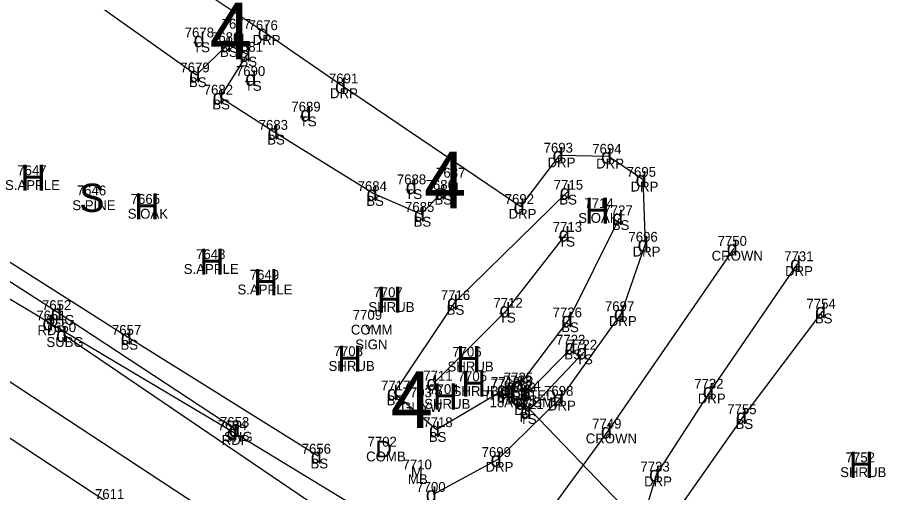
# Model space of a CAD drawing. Extents: x 69415 to 80913, y 7576 to 15059.
# Drawn here: x 76388.1 to 76564.2, y 14041.5 to 14138 of the extents above; entities that cross this region are included whole.
import ezdxf

# ---------------------------------------------------------------- set-up
doc = ezdxf.new("R2010")
doc.units = 0
for name, color, linetype in [('Level 11', 7, 'Continuous'), ('Level 12', 7, 'Continuous'), ('Level 14', 7, 'Continuous'), ('Level 15', 7, 'Continuous'), ('Level 16', 7, 'Continuous'), ('Level 43', 7, 'Continuous'), ('Level 46', 7, 'Continuous'), ('Level 47', 7, 'Continuous'), ('Level 48', 7, 'Continuous'), ('Level 59', 7, 'Continuous')]:
    doc.layers.add(name, color=color, linetype=linetype)

msp = doc.modelspace()

# ---------------------------------------------------------------- linework, layer by layer
at = {"layer": 'Level 11'}
for p, q in [((76410.09, 14154.1), (76438.35, 14134.88)), ((76438.35, 14134.88), (76454.04, 14124.07)), ((76454.04, 14124.07), (76490.27, 14099.59)), ((76490.27, 14099.59), (76498.17, 14110.01)), ((76498.17, 14110.01), (76508.03, 14109.79)), ((76508.03, 14109.79), (76515.02, 14105.11)), ((76352.95, 14105.91), (76396.4, 14078.05)), ((76515.02, 14105.11), (76515.43, 14091.92)), ((76350.84, 14102.25), (76394.69, 14075.95)), ((76515.43, 14091.92), (76510.61, 14077.82)), ((76546.37, 14087.97), (76528.67, 14062.08)), ((76396.4, 14078.05), (76432.5, 14054.32)), ((76510.61, 14077.82), (76498.26, 14060.65)), ((76394.69, 14075.95), (76432.06, 14053.66)), ((76528.67, 14062.08), (76517.76, 14045.26)), ((76498.26, 14060.65), (76485.59, 14048.22)), ((76432.06, 14053.66), (76458, 14037.9)), ((76485.59, 14048.22), (76472.46, 14041.13)), ((76517.76, 14045.26), (76513.46, 14031.17))]:
    msp.add_line(p, q, dxfattribs=at)
at = {"layer": 'Level 15'}
msp.add_line((76397.46, 14073.56), (76476.94, 14019.61), dxfattribs=at)
at = {"layer": 'Level 48'}
for p, q in [((76404.02, 14140.78), (76424.47, 14126.31)), ((76424.47, 14126.31), (76430.78, 14132.45)), ((76430.78, 14132.45), (76434.72, 14130.5)), ((76434.72, 14130.5), (76429.21, 14121.79)), ((76429.21, 14121.79), (76440.35, 14114.65)), ((76440.35, 14114.65), (76460.43, 14102.21)), ((76460.43, 14102.21), (76470.04, 14097.99)), ((76470.04, 14097.99), (76474.28, 14102.46)), ((76499.62, 14102.48), (76476.76, 14080.08)), ((76499.99, 14076.56), (76510.26, 14097.3)), ((76410.58, 14073), (76377.3, 14094.1)), ((76487.38, 14078.52), (76499.41, 14093.93)), ((76344.8, 14091.34), (76474.05, 14006.65)), ((76507.97, 14053.98), (76533.51, 14091.08)), ((76476.76, 14080.08), (76464.57, 14061.72)), ((76472.56, 14063.73), (76487.38, 14078.52)), ((76551.45, 14078.34), (76535.37, 14056.91)), ((76490.04, 14063.35), (76499.99, 14076.56)), ((76449.13, 14048.89), (76410.58, 14073)), ((76406.02, 14039.69), (76359.53, 14070.26)), ((76500.64, 14071.03), (76491.56, 14061.74)), ((76491.63, 14057.93), (76503.03, 14070.02)), ((76473.13, 14054.28), (76486.87, 14062.44)), ((76491.56, 14061.74), (76490.04, 14063.35)), ((76464.57, 14061.72), (76473.13, 14054.28)), ((76487.45, 14062.11), (76491.63, 14057.93)), ((76535.37, 14056.91), (76519.35, 14034.24)), ((76485.49, 14023.19), (76507.97, 14053.98))]:
    msp.add_line(p, q, dxfattribs=at)
at = {"layer": 'Level 59'}
msp.add_line((76490.62, 14059.82), (76545.65, 14002.74), dxfattribs=at)

# ---------------------------------------------------------------- texts
at = {"layer": 'Level 12'}
msp.add_text('M', height=2.2, dxfattribs=at).set_placement((76467.92, 14044.6))
at = {"layer": 'Level 14'}
for s, height, p in [('H', 5.3, (76388.74, 14102.78)), ('S', 5.75, (76400.65, 14098.47)), ('H', 5.3, (76411.8, 14096.95)), ('H', 5.3, (76503.19, 14096.1)), ('H', 5.3, (76425.01, 14085.74)), ('H', 5.3, (76435.91, 14081.57)), ('H', 5.3, (76461.03, 14078.02)), ('H', 5.3, (76452.95, 14066.05)), ('H', 5.3, (76477.08, 14065.93)), ('H', 5.3, (76478.12, 14060.95)), ('H', 5.3, (76472.35, 14058.35)), ('H', 5.3, (76556.75, 14044.48))]:
    msp.add_text(s, height=height, dxfattribs=at).set_placement(p)
at = {"layer": 'Level 15'}
for s, height, p in [('4', 11.5, (76427.1, 14129.43)), ('4', 11.5, (76470.61, 14099.19)), ('4', 11.5, (76463.84, 14054.58)), ('D', 3.4, (76460.77, 14048.62))]:
    msp.add_text(s, height=height, dxfattribs=at).set_placement(p)
at = {"layer": 'Level 16'}
msp.add_text('U', height=4.22, dxfattribs=at).set_placement((76487.75, 14059.14))
at = {"layer": 'Level 43'}
msp.add_text('Y', height=1.7, dxfattribs=at).set_placement((76458.63, 14073.72))
at = {"layer": 'Level 46'}
for s, p in [('7677', (76429.54, 14135.68)), ('7676', (76434.99, 14135.38)), ('7678', (76422.04, 14133.91)), ('7680', (76427.38, 14132.95)), ('LI', (76431.95, 14132.68)), ('TS', (76423.76, 14130.91)), ('7681', (76431.98, 14131)), ('DRP', (76435.84, 14132.38)), ('BS', (76429.22, 14129.95)), ('BS', (76433.16, 14128)), ('7679', (76421.16, 14126.81)), ('7690', (76432.43, 14126.07)), ('7691', (76451.3, 14124.57)), ('BS', (76422.91, 14123.81)), ('7682', (76425.9, 14122.29)), ('TS', (76434.24, 14123.07)), ('DRP', (76451.53, 14121.57)), ('BS', (76427.65, 14119.29)), ('7689', (76443.67, 14118.85)), ('7683', (76437.05, 14115.15)), ('TS', (76445.39, 14115.85)), ('BS', (76438.79, 14112.15)), ('7693', (76494.86, 14110.51)), ('7694', (76504.72, 14110.29)), ('DRP', (76495.66, 14107.51)), ('DRP', (76505.52, 14107.29)), ('7647', (76388.08, 14105.93)), ('7687', (76473.05, 14105.44)), ('7695', (76511.71, 14105.61)), ('S.APPLE', (76385.58, 14102.93)), ('7684', (76457.12, 14102.71)), ('7688', (76465.08, 14104.08)), ('7686', (76470.91, 14102.96)), ('7715', (76496.93, 14102.98)), ('7646', (76400.16, 14101.84)), ('TS', (76466.8, 14101.08)), ('LI', (76475.46, 14102.44)), ('DRP', (76512.5, 14102.61)), ('7665', (76411.09, 14100.1)), ('BS', (76458.87, 14099.71)), ('BS', (76472.72, 14099.96)), ('7692', (76486.97, 14100.09)), ('BS', (76498.06, 14099.98)), ('7714', (76503.15, 14099.25)), ('S.PINE', (76399.25, 14098.84)), ('7685', (76466.74, 14098.49)), ('7727', (76507, 14097.8)), ('S.OAK', (76410.49, 14097.1)), ('DRP', (76487.76, 14097.09)), ('S.OAK', (76501.89, 14096.25)), ('BS', (76468.49, 14095.49)), ('7713', (76496.71, 14094.43)), ('BS', (76508.7, 14094.8)), ('7696', (76512.07, 14092.42)), ('TS', (76497.82, 14091.43)), ('7750', (76530.16, 14091.58)), ('7648', (76424.35, 14088.89)), ('DRP', (76512.92, 14089.42)), ('CROWN', (76528.95, 14088.58)), ('7731', (76543.67, 14088.47)), ('S.APPLE', (76421.85, 14085.89)), ('DRP', (76543.85, 14085.47)), ('7649', (76435.25, 14084.72)), ('S.APPLE', (76432.75, 14081.72)), ('7707', (76460.34, 14081.17)), ('7716', (76474.01, 14080.58)), ('7652', (76393.09, 14078.55)), ('SHRUB', (76459.31, 14078.17)), ('7712', (76484.68, 14079.02)), ('7697', (76507.3, 14078.32)), ('7754', (76548.19, 14078.84)), ('7651', (76391.95, 14076.45)), ('7709', (76456.14, 14076.57)), ('BS', (76475.2, 14077.58)), ('7726', (76496.68, 14077.06)), ('SHG', (76393.93, 14075.55)), ('TS', (76485.79, 14076.02)), ('DRP', (76508.1, 14075.32)), ('BS', (76549.9, 14075.84)), ('RDP', (76392.18, 14073.45)), ('7650', (76394.06, 14074.06)), ('7657', (76407.27, 14073.5)), ('COMM', (76455.75, 14073.57)), ('BS', (76498.43, 14074.06)), ('SUBG', (76393.98, 14071.06)), ('7723', (76497.38, 14071.53)), ('BS', (76409.02, 14070.5)), ('SIGN', (76456.64, 14070.57)), ('7722', (76499.77, 14070.52)), ('7708', (76452.26, 14069.2)), ('7706', (76476.33, 14069.08)), ('BS', (76499.08, 14068.53)), ('TS', (76501.43, 14067.52)), ('SHRUB', (76451.23, 14066.2)), ('SHRUB', (76475.36, 14066.08)), ('7711', (76470.43, 14064.23)), ('7705', (76477.43, 14064.1)), ('7717', (76461.87, 14062.22)), ('7720', (76484.1, 14062.61)), ('7719', (76484.17, 14062.94)), ('7728', (76486.6, 14063.25)), ('7725', (76486.78, 14063.85)), ('7724', (76488.3, 14062.24)), ('7732', (76525.41, 14062.58)), ('7703', (76466.25, 14060.83)), ('TS', (76470.97, 14061.23)), ('7704', (76471.66, 14061.5)), ('SHRUB', (76476.4, 14061.1)), ('7729', (76487.36, 14061.82)), ('BS', (76488.48, 14060.85)), ('7698', (76494.95, 14061.15)), ('BS', (76463.01, 14059.22)), ('THROATED', (76482.6, 14060.25)), ('18ACCGMP', (76483.89, 14058.82)), ('BS', (76485.31, 14059.94)), ('TS', (76485.86, 14059.61)), ('BS', (76490, 14059.24)), ('DRP', (76526.15, 14059.58)), ('GUYW', (76465.98, 14057.83)), ('SHRUB', (76470.63, 14058.5)), ('7721', (76488.94, 14058.43)), ('DI', (76488.92, 14057.25)), ('DRP', (76495.75, 14058.15)), ('7755', (76532.11, 14057.41)), ('TS', (76490.04, 14055.43)), ('P', (76490, 14055.82)), ('7654', (76428.75, 14054.16)), ('7653', (76429.19, 14054.82)), ('7718', (76470.44, 14054.78)), ('7749', (76504.7, 14054.48)), ('BS', (76533.81, 14054.41)), ('SHG', (76430.03, 14051.82)), ('BS', (76471.57, 14051.78)), ('RDP', (76429.55, 14051.16)), ('7702', (76459.13, 14050.82)), ('CROWN', (76503.41, 14051.48)), ('7656', (76445.77, 14049.39)), ('7699', (76482.28, 14048.72)), ('BS', (76447.57, 14046.39)), ('COMB', (76458.85, 14047.82)), ('7752', (76556.14, 14047.63)), ('7710', (76466.24, 14046.2)), ('DRP', (76483.08, 14045.72)), ('7733', (76514.5, 14045.76)), ('SHRUB', (76555.03, 14044.63)), ('MB', (76467.33, 14043.2)), ('7700', (76469.03, 14041.63)), ('DRP', (76515.25, 14042.76)), ('7611', (76403.84, 14040.19))]:
    msp.add_text(s, height=2, dxfattribs=at).set_placement(p)
at = {"layer": 'Level 47'}
for p in [(76436.85, 14133.38), (76423.85, 14131.91), (76429.28, 14130.95), (76433.22, 14129), (76422.97, 14124.81), (76434.33, 14124.07), (76452.54, 14122.57), (76427.71, 14120.29), (76445.48, 14116.85), (76438.85, 14113.15), (76496.67, 14108.51), (76506.53, 14108.29), (76513.52, 14103.61), (76466.89, 14102.08), (76458.93, 14100.71), (76472.78, 14100.96), (76498.12, 14100.98), (76488.77, 14098.09), (76468.54, 14096.49), (76508.76, 14095.8), (76497.91, 14092.43), (76513.93, 14090.42), (76532.01, 14089.58), (76544.87, 14086.47), (76475.26, 14078.58), (76485.88, 14077.02), (76394.9, 14076.55), (76509.11, 14076.32), (76549.95, 14076.84), (76393.19, 14074.45), (76498.49, 14075.06), (76395.96, 14072.06), (76409.08, 14071.5), (76499.14, 14069.53), (76501.53, 14068.52), (76471.06, 14062.23), (76488.54, 14061.85), (76463.07, 14060.22), (76485.37, 14060.94), (76485.95, 14060.61), (76490.06, 14060.24), (76527.17, 14060.58), (76489.12, 14058.32), (76496.76, 14059.15), (76490.13, 14056.43), (76533.87, 14055.41), (76431, 14052.82), (76471.63, 14052.78), (76506.47, 14052.48), (76430.56, 14052.16), (76447.63, 14047.39), (76484.09, 14046.72), (76516.26, 14043.76), (76470.96, 14039.63)]:
    msp.add_text('d', height=3, dxfattribs=at).set_placement(p)

doc.saveas('drawing.dxf')
